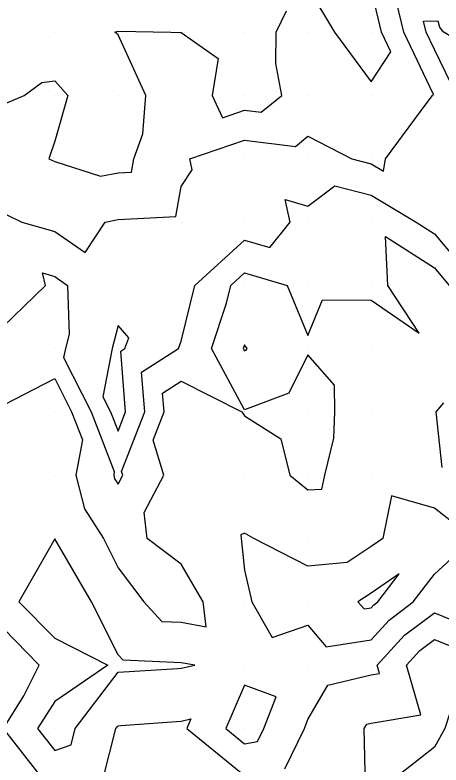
# Model space of a CAD drawing. Extents: x 2188792 to 2191981, y 386090 to 389710.
# Drawn here: x 2189763.8 to 2189831.1, y 387324.4 to 387442.9 of the extents above; entities that cross this region are included whole.
import ezdxf

# ---------------------------------------------------------------- set-up
doc = ezdxf.new("R2010")
doc.units = 0
for name, color, linetype in [('DTM Contours Major', 7, 'Continuous'), ('DTM Contours Minor', 7, 'Continuous'), ('Exist DTM QL2 LIDAR Elevation Point', 7, 'Continuous')]:
    doc.layers.add(name, color=color, linetype=linetype)

msp = doc.modelspace()

# ---------------------------------------------------------------- linework, layer by layer
at = {"layer": 'DTM Contours Major'}
for points in [[(2189810.09, 387447.19), (2189814.32, 387440.15), (2189820.09, 387432.27), (2189823.22, 387437.02), (2189821.74, 387440.15), (2189820.09, 387447.02)], [(2189760.08, 387427.96), (2189765.24, 387430.15), (2189768.05, 387432.18), (2189770.09, 387432.43), (2189772.14, 387430.15), (2189770.09, 387422.91), (2189769.17, 387420.14), (2189770.09, 387419.71), (2189777.31, 387417.37), (2189780.09, 387417.9), (2189782.22, 387418.01), (2189782.6, 387420.14), (2189784.01, 387424.07), (2189784.46, 387430.15), (2189780.09, 387439.71), (2189779.59, 387440.15), (2189780.09, 387440.3), (2189788.46, 387440.15), (2189790.09, 387440.08), (2189795.91, 387435.97), (2189794.99, 387430.15), (2189796.58, 387426.63), (2189800.09, 387427.82), (2189802.73, 387427.5), (2189805.96, 387430.15), (2189805.04, 387435.2), (2189805.06, 387440.15), (2189806.74, 387443.49)], [(2189824.54, 387354.59), (2189820.09, 387351.52), (2189818.02, 387350.14), (2189818.97, 387349.02), (2189820.09, 387349.19), (2189820.54, 387349.69), (2189821.14, 387350.14), (2189824.54, 387354.59)]]:
    msp.add_lwpolyline(points, dxfattribs=at)
at = {"layer": 'DTM Contours Minor'}
for points in [[(2189760.08, 387412.44), (2189764.88, 387410.14), (2189770.09, 387408.67), (2189774.92, 387405.31), (2189778.04, 387410.14), (2189780.09, 387410.54), (2189789.23, 387411), (2189790.09, 387415.77), (2189791.83, 387418.4), (2189791.42, 387420.14), (2189800.09, 387423.08), (2189808.14, 387422.1), (2189810.09, 387423.7), (2189817.04, 387420.14), (2189820.09, 387419.35), (2189822.04, 387418.2), (2189822.36, 387420.14), (2189828.77, 387428.82), (2189829.82, 387430.15), (2189829.93, 387430.31), (2189825.26, 387440.15), (2189823.74, 387446.5)], [(2189840.09, 387420.68), (2189833.62, 387430.15), (2189830.09, 387437.39), (2189828.78, 387440.15), (2189828.37, 387441.87), (2189830.64, 387441.91), (2189830.89, 387440.95), (2189831.34, 387440.36), (2189841.6, 387433.97), (2189843.23, 387431.73), (2189845, 387429.3), (2189840.09, 387420.68)], [(2189760.08, 387391.89), (2189768.65, 387400.14), (2189768.13, 387402.1), (2189770.09, 387401.55), (2189772.11, 387400.14), (2189772.35, 387392.41), (2189771.77, 387390.14), (2189771.49, 387388.73), (2189775.83, 387380.14), (2189779.5, 387370.72), (2189779.4, 387370.14), (2189779.54, 387369.59), (2189780.09, 387368.73), (2189780.84, 387370.14), (2189780.66, 387370.71), (2189784.32, 387380.14), (2189783.82, 387386.41), (2189789.67, 387390.14), (2189790.09, 387391.3), (2189792.24, 387400.14), (2189800.09, 387407.29), (2189804.11, 387406.12), (2189807.3, 387410.14), (2189806.51, 387413.72), (2189810.09, 387412.65), (2189814.38, 387415.85), (2189820.09, 387414.37), (2189827.21, 387410.14), (2189830.09, 387408.29), (2189836.97, 387400.14)], [(2189760.44, 387380.49), (2189770.09, 387385.44), (2189772.76, 387380.14), (2189774.47, 387375.75), (2189773.44, 387370.14), (2189774.8, 387364.86), (2189777.79, 387360.14), (2189780.09, 387355.54), (2189784.17, 387350.14), (2189786.99, 387347.04), (2189790.09, 387346.91), (2189794.02, 387346.21), (2189793.53, 387350.14), (2189790.09, 387356.08), (2189784.71, 387360.14), (2189784.2, 387364.25), (2189787.33, 387370.14), (2189785.63, 387375.68), (2189787.36, 387380.14), (2189787.12, 387383.11), (2189790.09, 387385), (2189799.68, 387380.14), (2189800.09, 387379.54), (2189805.82, 387375.87), (2189807.26, 387370.14), (2189810.09, 387367.84), (2189812.29, 387367.94), (2189812.8, 387370.14), (2189814.21, 387376.02), (2189814.38, 387380.14), (2189814.32, 387384.37), (2189810.09, 387389.18), (2189807.11, 387383.12), (2189800.09, 387380.49), (2189794.87, 387390.14), (2189797.24, 387397.3), (2189797.94, 387400.14), (2189800.09, 387402.1), (2189806.85, 387400.14), (2189810.09, 387392.21), (2189812.4, 387397.83), (2189820.09, 387397.79), (2189827.67, 387392.57), (2189822.76, 387400.14), (2189822.37, 387407.87), (2189830.09, 387402.89), (2189832.41, 387400.14)], [(2189780.51, 387389.72), (2189781.18, 387390.14), (2189781.8, 387391.85), (2189780.09, 387393.81), (2189779.14, 387390.14), (2189777.68, 387382.55), (2189778.89, 387380.14), (2189780.09, 387377.08), (2189781.27, 387380.14), (2189780.51, 387389.72)], [(2189800.09, 387390.73), (2189799.89, 387390.14), (2189800.09, 387389.78), (2189800.35, 387389.88), (2189800.48, 387390.14), (2189800.09, 387390.73)], [(2189831.53, 387381.58), (2189830.3, 387380.14), (2189831.29, 387371.34)], [(2189820.09, 387358.88), (2189816.31, 387356.35), (2189810.09, 387355.79), (2189801.54, 387360.14), (2189800.09, 387360.97), (2189799.49, 387360.74), (2189799.56, 387360.14), (2189800.09, 387355.14), (2189801.24, 387350.14), (2189804.46, 387344.51), (2189810.09, 387346.46), (2189812.98, 387343.03), (2189820.09, 387344.15), (2189822.95, 387347.27), (2189826.75, 387350.14), (2189830.09, 387354.51), (2189836.25, 387360.14), (2189830.09, 387364.94), (2189823.34, 387366.89), (2189821.92, 387360.14), (2189820.09, 387358.88)], [(2189770.09, 387360.09), (2189764.4, 387350.14), (2189770.09, 387344.38), (2189778.47, 387340.14), (2189770.09, 387334.42), (2189767.37, 387330.14), (2189770.09, 387326.67), (2189772.67, 387327.55), (2189773.32, 387330.14), (2189780.09, 387339.04), (2189789.55, 387339.6), (2189790.09, 387339.64), (2189792.23, 387340.14), (2189790.09, 387340.52), (2189780.88, 387340.93), (2189780.09, 387341.79), (2189775.92, 387350.14), (2189770.09, 387360.09)], [(2189806.48, 387323.75), (2189809.54, 387330.14), (2189810.09, 387331.57), (2189813.27, 387336.96), (2189820.09, 387338.59), (2189821.42, 387338.81), (2189821.03, 387340.14), (2189825.37, 387344.86), (2189830.09, 387348.42), (2189832.97, 387347.26)], [(2189768.75, 387321.47), (2189761.96, 387330.14), (2189765.22, 387335.27), (2189767.63, 387340.14), (2189760.08, 387347.8)], [(2189819.2, 387321.03), (2189819.01, 387330.14), (2189819.41, 387330.81), (2189820.09, 387330.98), (2189827.96, 387332.27), (2189825.66, 387340.14), (2189827.78, 387342.45), (2189830.09, 387344.19), (2189840.08, 387340.15), (2189840.09, 387340.16), (2189840.1, 387340.14), (2189840.11, 387340.12), (2189840.09, 387340.12), (2189833.78, 387336.45), (2189831.75, 387330.14), (2189830.09, 387327.2), (2189821.12, 387320.14)], [(2189800.09, 387337), (2189797.13, 387330.14), (2189800.09, 387327.72), (2189802.16, 387328.07), (2189803.15, 387330.14), (2189805.07, 387335.12), (2189800.09, 387337)], [(2189777.8, 387322.42), (2189779.76, 387330.14), (2189780.09, 387330.57), (2189780.55, 387330.6), (2189790.09, 387331.3), (2189791.6, 387331.65), (2189790.95, 387330.14), (2189800.09, 387322.69)]]:
    msp.add_lwpolyline(points, dxfattribs=at)
at = {"layer": 'Exist DTM QL2 LIDAR Elevation Point'}
for p, q in [((2189770.09, 387440.15), (2189770.09, 387440.15)), ((2189780.09, 387440.15), (2189780.09, 387440.15)), ((2189790.09, 387440.15), (2189790.09, 387440.15)), ((2189800.09, 387440.15), (2189800.09, 387440.15)), ((2189810.09, 387440.15), (2189810.09, 387440.15)), ((2189820.09, 387440.15), (2189820.09, 387440.15)), ((2189830.09, 387440.15), (2189830.09, 387440.15)), ((2189770.09, 387430.15), (2189770.09, 387430.15)), ((2189780.09, 387430.15), (2189780.09, 387430.15)), ((2189790.09, 387430.15), (2189790.09, 387430.15)), ((2189800.09, 387430.15), (2189800.09, 387430.15)), ((2189810.09, 387430.15), (2189810.09, 387430.15)), ((2189820.09, 387430.15), (2189820.09, 387430.15)), ((2189830.09, 387430.15), (2189830.09, 387430.15)), ((2189770.09, 387420.14), (2189770.09, 387420.14)), ((2189780.09, 387420.14), (2189780.09, 387420.14)), ((2189790.09, 387420.14), (2189790.09, 387420.14)), ((2189800.09, 387420.14), (2189800.09, 387420.14)), ((2189810.09, 387420.14), (2189810.09, 387420.14)), ((2189820.09, 387420.14), (2189820.09, 387420.14)), ((2189830.09, 387420.14), (2189830.09, 387420.14)), ((2189770.09, 387410.14), (2189770.09, 387410.14)), ((2189780.09, 387410.14), (2189780.09, 387410.14)), ((2189790.09, 387410.14), (2189790.09, 387410.14)), ((2189800.09, 387410.14), (2189800.09, 387410.14)), ((2189810.09, 387410.14), (2189810.09, 387410.14)), ((2189820.09, 387410.14), (2189820.09, 387410.14)), ((2189830.09, 387410.14), (2189830.09, 387410.14)), ((2189770.09, 387400.14), (2189770.09, 387400.14)), ((2189780.09, 387400.14), (2189780.09, 387400.14)), ((2189790.09, 387400.14), (2189790.09, 387400.14)), ((2189800.09, 387400.14), (2189800.09, 387400.14)), ((2189810.09, 387400.14), (2189810.09, 387400.14)), ((2189820.09, 387400.14), (2189820.09, 387400.14)), ((2189830.09, 387400.14), (2189830.09, 387400.14)), ((2189770.09, 387390.14), (2189770.09, 387390.14)), ((2189780.09, 387390.14), (2189780.09, 387390.14)), ((2189790.09, 387390.14), (2189790.09, 387390.14)), ((2189800.09, 387390.14), (2189800.09, 387390.14)), ((2189810.09, 387390.14), (2189810.09, 387390.14)), ((2189820.09, 387390.14), (2189820.09, 387390.14)), ((2189830.09, 387390.14), (2189830.09, 387390.14)), ((2189770.09, 387380.14), (2189770.09, 387380.14)), ((2189780.09, 387380.14), (2189780.09, 387380.14)), ((2189790.09, 387380.14), (2189790.09, 387380.14)), ((2189800.09, 387380.14), (2189800.09, 387380.14)), ((2189810.09, 387380.14), (2189810.09, 387380.14)), ((2189820.09, 387380.14), (2189820.09, 387380.14)), ((2189830.09, 387380.14), (2189830.09, 387380.14)), ((2189770.09, 387370.14), (2189770.09, 387370.14)), ((2189780.09, 387370.14), (2189780.09, 387370.14)), ((2189790.09, 387370.14), (2189790.09, 387370.14)), ((2189800.09, 387370.14), (2189800.09, 387370.14)), ((2189810.09, 387370.14), (2189810.09, 387370.14)), ((2189820.09, 387370.14), (2189820.09, 387370.14)), ((2189830.09, 387370.14), (2189830.09, 387370.14)), ((2189770.09, 387360.14), (2189770.09, 387360.14)), ((2189780.09, 387360.14), (2189780.09, 387360.14)), ((2189790.09, 387360.14), (2189790.09, 387360.14)), ((2189800.09, 387360.14), (2189800.09, 387360.14)), ((2189810.09, 387360.14), (2189810.09, 387360.14)), ((2189820.09, 387360.14), (2189820.09, 387360.14)), ((2189830.09, 387360.14), (2189830.09, 387360.14)), ((2189770.09, 387350.14), (2189770.09, 387350.14)), ((2189780.09, 387350.14), (2189780.09, 387350.14)), ((2189790.09, 387350.14), (2189790.09, 387350.14)), ((2189800.09, 387350.14), (2189800.09, 387350.14)), ((2189810.09, 387350.14), (2189810.09, 387350.14)), ((2189820.09, 387350.14), (2189820.09, 387350.14)), ((2189830.09, 387350.14), (2189830.09, 387350.14)), ((2189770.09, 387340.14), (2189770.09, 387340.14)), ((2189780.09, 387340.14), (2189780.09, 387340.14)), ((2189790.09, 387340.14), (2189790.09, 387340.14)), ((2189800.09, 387340.14), (2189800.09, 387340.14)), ((2189810.09, 387340.14), (2189810.09, 387340.14)), ((2189820.09, 387340.14), (2189820.09, 387340.14)), ((2189830.09, 387340.14), (2189830.09, 387340.14)), ((2189770.09, 387330.14), (2189770.09, 387330.14)), ((2189780.09, 387330.14), (2189780.09, 387330.14)), ((2189790.09, 387330.14), (2189790.09, 387330.14)), ((2189800.09, 387330.14), (2189800.09, 387330.14)), ((2189810.09, 387330.14), (2189810.09, 387330.14)), ((2189820.09, 387330.14), (2189820.09, 387330.14)), ((2189830.09, 387330.14), (2189830.09, 387330.14))]:
    msp.add_line(p, q, dxfattribs=at)

doc.saveas('drawing.dxf')
